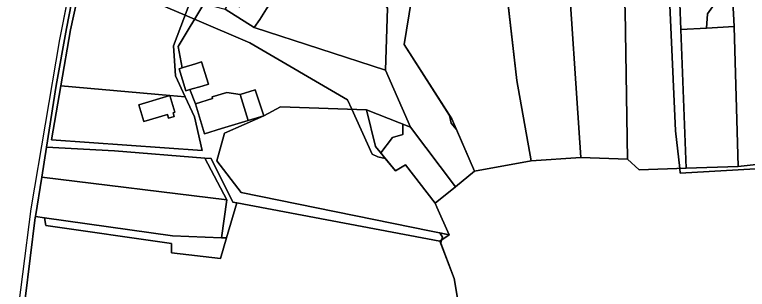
# Model space of a CAD drawing. Extents: x -502026 to -497664, y -1143484 to -1138019.
# Drawn here: x -500184.9 to -499805.8, y -1141365.6 to -1141223.4 of the extents above; entities that cross this region are included whole.
import ezdxf

# ---------------------------------------------------------------- set-up
doc = ezdxf.new("R2010")
doc.units = 0
for name, color, linetype in [('25', 7, 'Continuous'), ('31', 7, 'Continuous'), ('37', 7, 'Continuous'), ('43', 7, 'Continuous'), ('55', 7, 'Continuous'), ('62', 7, 'Continuous'), ('7', 7, 'Continuous')]:
    doc.layers.add(name, color=color, linetype=linetype)

msp = doc.modelspace()

# ---------------------------------------------------------------- linework, layer by layer
at = {"layer": '25'}
for points in [[(-499999.56, -1141208.65), (-499992.09, -1141220.08), (-499993.11, -1141252.17), (-500060.95, -1141230.14), (-500058.15, -1141225.92), (-500054.54, -1141220.47), (-500048.07, -1141210.71), (-500054.06, -1141206.74), (-500052.52, -1141203.95), (-500018.09, -1141187.23)], [(-500096.77, -1141265.95), (-500104.61, -1141265.26), (-500161.11, -1141260.24), (-500156.12, -1141231.26), (-500153.02, -1141217.19), (-500093.18, -1141214.32), (-500102.7, -1141239.63), (-500101.76, -1141255.02)], [(-500104.61, -1141265.26), (-500120.76, -1141270.14), (-500118.16, -1141278.76), (-500105.86, -1141275.04), (-500105.28, -1141276.97), (-500102.36, -1141276.18), (-500102.96, -1141274.17), (-500102.05, -1141273.89), (-500104.61, -1141265.26), (-500096.77, -1141265.95), (-500091.85, -1141276.23), (-500087.86, -1141293.68), (-500165.93, -1141288.23), (-500161.11, -1141260.24)]]:
    msp.add_lwpolyline(points, close=True, dxfattribs=at)
at = {"layer": '31'}
for points in [[(-500076.01, -1141220.56), (-500060.95, -1141230.14), (-499993.11, -1141252.17), (-499980.08, -1141281.58), (-500002.8, -1141272.64), (-500047.32, -1141271.09), (-500055.94, -1141275.75), (-500060.42, -1141262.38), (-500068.25, -1141264.82), (-500075.14, -1141263.69), (-500082.81, -1141265.99), (-500082.54, -1141266.9), (-500091.36, -1141269.55), (-500094.23, -1141262.23), (-500087.89, -1141260.41), (-500084.64, -1141259.48), (-500088.22, -1141247.91), (-500091.44, -1141248.95), (-500097.7, -1141250.8), (-500098.24, -1141250.96), (-500100.34, -1141239.89), (-500086.55, -1141216.95), (-500082.81, -1141218.82)], [(-500002.8, -1141272.64), (-499998.17, -1141291.7), (-499987.94, -1141304.19), (-499982.77, -1141301.18), (-499967.38, -1141321), (-499966.48, -1141323.02), (-499960.06, -1141337.37), (-500067.72, -1141315.5), (-500080.31, -1141299.13), (-500076.33, -1141284.81), (-500055.94, -1141275.75), (-500047.32, -1141271.09)]]:
    msp.add_lwpolyline(points, close=True, dxfattribs=at)
at = {"layer": '37'}
for points in [[(-500070.03, -1141320.83), (-500075.31, -1141338.95), (-500077.85, -1141338.88), (-500075.15, -1141319.23), (-500086.61, -1141297.63), (-500083.22, -1141297.89), (-500071.97, -1141320.46)], [(-500075.15, -1141319.23), (-500077.85, -1141338.88), (-500103.27, -1141337.91), (-500169.43, -1141328.6), (-500174.21, -1141327.91), (-500170.82, -1141307.57)], [(-499964.85, -1141340.71), (-499957.43, -1141360), (-499951.26, -1141396.66), (-499938.8, -1141424.73), (-499967.59, -1141471.58), (-499973.03, -1141469.15), (-500002.92, -1141455.77), (-500111.16, -1141431.81), (-500162.97, -1141415.11), (-500176.19, -1141412.36), (-500182.18, -1141391.59), (-500174.28, -1141328.32), (-500174.21, -1141327.91), (-500169.43, -1141328.6), (-500168.9, -1141332.6), (-500103.83, -1141341.91), (-500103.83, -1141346.75), (-500078.43, -1141349.66), (-500075.31, -1141338.95), (-500070.03, -1141320.83)]]:
    msp.add_lwpolyline(points, close=True, dxfattribs=at)
at = {"layer": '43'}
for points in [[(-499892, -1141297.29), (-499917.71, -1141299.08), (-499925.09, -1141257.57), (-499936.92, -1141153.86), (-499903.18, -1141152.7), (-499899.38, -1141187.16)], [(-499867.84, -1141298.18), (-499892, -1141297.29), (-499899.38, -1141187.16), (-499903.18, -1141152.7), (-499873.39, -1141151.67), (-499869.04, -1141221.49)], [(-499840.22, -1141231.12), (-499837.43, -1141302.88), (-499861.81, -1141303.78), (-499867.84, -1141298.18), (-499869.04, -1141221.49), (-499873.39, -1141151.67), (-499844.81, -1141150.69), (-499841.79, -1141190.55)], [(-499979.6, -1141215.41), (-499983.42, -1141238.9), (-499958.66, -1141277.42), (-499946.92, -1141304.45), (-499956.9, -1141312.52), (-499980.08, -1141281.58), (-499993.11, -1141252.17), (-499992.09, -1141220.08), (-499999.56, -1141208.65), (-500000.43, -1141191.53), (-499991.82, -1141173.01), (-499981.27, -1141173.01), (-499978.25, -1141207.13)], [(-499980.08, -1141281.58), (-499956.9, -1141312.52), (-499967.38, -1141321), (-499982.77, -1141301.18), (-499987.94, -1141304.19), (-499998.17, -1141291.7), (-500002.8, -1141272.64)]]:
    msp.add_lwpolyline(points, close=True, dxfattribs=at)
msp.add_lwpolyline([(-499951.26, -1141396.66), (-499957.43, -1141360), (-499964.85, -1141340.71), (-499960.06, -1141337.37), (-499966.48, -1141323.02), (-499967.38, -1141321), (-499956.9, -1141312.52), (-499946.92, -1141304.45), (-499917.71, -1141299.08), (-499892, -1141297.29), (-499867.84, -1141298.18), (-499861.81, -1141303.78), (-499837.43, -1141302.88), (-499810.48, -1141301.99), (-499788.73, -1141299.57)], dxfattribs=at)
at = {"layer": '55'}
for points in [[(-500108.07, -1141020.64), (-500125.24, -1141090.12), (-500149.49, -1141186.47), (-500149.52, -1141186.62), (-500155.55, -1141217.34), (-500158.12, -1141230.58), (-500163.54, -1141260.09), (-500168.45, -1141292.03), (-500170.82, -1141307.57), (-500174.21, -1141327.91), (-500174.28, -1141328.32), (-500182.18, -1141391.59), (-500184.95, -1141391.51), (-500176.39, -1141323.9), (-500161.6, -1141236.34), (-500151.09, -1141183.63), (-500150.97, -1141183), (-500112.3, -1141028.32), (-500110.34, -1141020.37)], [(-500054.06, -1141206.74), (-500048.07, -1141210.71), (-500054.54, -1141220.47), (-500058.15, -1141225.92), (-500060.95, -1141230.14), (-500076.01, -1141220.56), (-500073.29, -1141216.29), (-500068.53, -1141219.32), (-500058.34, -1141203.91)], [(-500094.23, -1141262.23), (-500096.39, -1141262.85), (-500099.86, -1141251.44), (-500098.24, -1141250.96), (-500097.7, -1141250.8), (-500091.44, -1141248.95), (-500088.22, -1141247.91), (-500084.64, -1141259.48), (-500087.89, -1141260.41)], [(-500068.25, -1141264.82), (-500064.05, -1141278.28), (-500077.88, -1141282.43), (-500086.7, -1141285.08), (-500091.36, -1141269.55), (-500082.54, -1141266.9), (-500082.81, -1141265.99), (-500075.14, -1141263.69)], [(-500055.94, -1141275.75), (-500064.05, -1141278.28), (-500068.25, -1141264.82), (-500060.42, -1141262.38)], [(-500104.61, -1141265.26), (-500102.05, -1141273.89), (-500102.96, -1141274.17), (-500102.36, -1141276.18), (-500105.28, -1141276.97), (-500105.86, -1141275.04), (-500118.16, -1141278.76), (-500120.76, -1141270.14)], [(-500077.85, -1141338.88), (-500075.31, -1141338.95), (-500078.43, -1141349.66), (-500103.83, -1141346.75), (-500103.83, -1141341.91), (-500168.9, -1141332.6), (-500169.43, -1141328.6), (-500103.27, -1141337.91)]]:
    msp.add_lwpolyline(points, close=True, dxfattribs=at)
for points in [[(-500153.02, -1141217.19), (-500156.12, -1141231.26), (-500161.11, -1141260.24), (-500165.93, -1141288.23), (-500087.86, -1141293.68), (-500091.85, -1141276.23), (-500096.77, -1141265.95), (-500101.76, -1141255.02), (-500102.7, -1141239.63), (-500093.18, -1141214.32)], [(-500086.55, -1141216.95), (-500100.34, -1141239.89), (-500098.24, -1141250.96), (-500099.86, -1141251.44), (-500096.39, -1141262.85), (-500094.23, -1141262.23), (-500091.36, -1141269.55), (-500086.7, -1141285.08), (-500077.88, -1141282.43), (-500064.05, -1141278.28), (-500055.94, -1141275.75), (-500076.33, -1141284.81), (-500080.31, -1141299.13), (-500067.72, -1141315.5), (-499960.06, -1141337.37), (-499964.85, -1141340.71), (-500070.03, -1141320.83), (-500071.97, -1141320.46), (-500083.22, -1141297.89), (-500086.61, -1141297.63), (-500133.28, -1141293.96), (-500168.45, -1141292.03), (-500163.54, -1141260.09), (-500158.12, -1141230.58), (-500155.55, -1141217.34)]]:
    msp.add_lwpolyline(points, dxfattribs=at)
at = {"layer": '62'}
for points in [[(-499935.78, -1141163.87), (-499925.09, -1141257.57), (-499917.71, -1141299.08), (-499946.92, -1141304.45), (-499956.31, -1141282.83), (-499959.11, -1141279.52), (-499959.85, -1141275.57), (-499983.42, -1141238.9), (-499979.6, -1141215.41)], [(-499979.6, -1141215.41), (-499983.42, -1141238.9), (-499959.85, -1141275.57), (-499959.11, -1141279.52), (-499956.31, -1141282.83), (-499946.92, -1141304.45), (-499917.71, -1141299.08), (-499925.09, -1141257.57), (-499935.78, -1141163.87)], [(-500184.95, -1141391.51), (-500176.39, -1141323.9), (-500161.6, -1141236.34), (-500153.57, -1141196.07)], [(-499771.5, -1141301.5), (-499840.5, -1141305.5), (-499840.78, -1141303), (-499843, -1141283.5), (-499846.5, -1141207)], [(-499846.5, -1141207), (-499843, -1141283.5), (-499840.78, -1141303), (-499840.5, -1141305.5), (-499771.5, -1141301.5)], [(-499992.09, -1141220.08), (-499993.11, -1141252.17), (-499980.08, -1141281.58), (-499984, -1141280.04), (-499984, -1141285.5), (-499989.5, -1141287), (-499995.48, -1141294.98), (-499993.14, -1141297.84), (-499997, -1141297), (-500000, -1141295.61), (-500010.52, -1141272.37), (-500012.69, -1141267.58), (-500063.31, -1141238), (-500091.83, -1141225.73), (-500096.69, -1141223.64), (-500115.83, -1141215.41)], [(-500115.83, -1141215.41), (-500096.69, -1141223.64), (-500091.83, -1141225.73), (-500063.31, -1141238), (-500012.69, -1141267.58), (-500010.52, -1141272.37), (-500000, -1141295.61), (-499997, -1141297), (-499993.14, -1141297.84), (-499987.94, -1141304.19), (-499982.77, -1141301.18), (-499967.38, -1141321), (-499966.48, -1141323.02), (-499960.06, -1141337.37), (-499964.88, -1141336.39), (-499963.5, -1141338.5), (-499964.01, -1141340.13), (-499964.49, -1141341.64), (-499957.43, -1141360), (-499951.26, -1141396.66)], [(-499951.26, -1141396.66), (-499957.43, -1141360), (-499964.49, -1141341.64), (-499964.01, -1141340.13), (-499963.5, -1141338.5), (-499964.88, -1141336.39), (-499960.06, -1141337.37), (-499966.48, -1141323.02), (-499967.38, -1141321), (-499982.77, -1141301.18), (-499987.94, -1141304.19), (-499993.14, -1141297.84), (-499995.48, -1141294.98), (-499989.5, -1141287), (-499984, -1141285.5), (-499984, -1141280.04), (-499980.08, -1141281.58), (-499993.11, -1141252.17), (-499992.09, -1141220.08)]]:
    msp.add_lwpolyline(points, dxfattribs=at)
at = {"layer": '7'}
for points in [[(-499816.35, -1141115.06), (-499816.17, -1141161.41), (-499812.55, -1141229.54), (-499826.93, -1141230.36), (-499826.44, -1141222.98), (-499820.44, -1141214.43), (-499826.62, -1141155.27), (-499822.17, -1141150), (-499827.89, -1141089.29), (-499840.33, -1141019.81), (-499848.65, -1140955.72), (-499857.6, -1140959.68), (-499842.41, -1140915.87), (-499839.61, -1140947.02), (-499828.52, -1141043.41), (-499822.35, -1141082.71)], [(-499826.93, -1141230.36), (-499840.22, -1141231.12), (-499841.79, -1141190.55), (-499844.81, -1141150.69), (-499851.42, -1141072.52), (-499856.78, -1141031.76), (-499863.42, -1140971.13), (-499859.41, -1140964.91), (-499857.6, -1140959.68), (-499848.65, -1140955.72), (-499840.33, -1141019.81), (-499827.89, -1141089.29), (-499822.17, -1141150), (-499826.62, -1141155.27), (-499820.44, -1141214.43), (-499826.44, -1141222.98)], [(-499788.73, -1141299.57), (-499810.48, -1141301.99), (-499812.54, -1141229.79), (-499812.55, -1141229.54), (-499816.17, -1141161.41), (-499816.35, -1141115.06), (-499808.54, -1141116.51), (-499817.08, -1141038.17), (-499820.35, -1141037.99), (-499827.07, -1140996.73), (-499830.34, -1140959.83), (-499823.02, -1140957.49), (-499811.08, -1141044.35), (-499804.91, -1141103.18)], [(-499936.92, -1141153.86), (-499925.09, -1141257.57), (-499917.71, -1141299.08), (-499946.92, -1141304.45), (-499958.66, -1141277.42), (-499983.42, -1141238.9), (-499979.6, -1141215.41), (-499942.08, -1141211.43), (-499949.02, -1141112.05), (-499943.63, -1141103.63)], [(-499810.48, -1141301.99), (-499837.43, -1141302.88), (-499840.22, -1141231.12), (-499826.93, -1141230.36), (-499812.55, -1141229.54), (-499812.54, -1141229.79)], [(-500086.61, -1141297.63), (-500075.15, -1141319.23), (-500170.82, -1141307.57), (-500168.45, -1141292.03), (-500133.28, -1141293.96)]]:
    msp.add_lwpolyline(points, close=True, dxfattribs=at)

doc.saveas('drawing.dxf')
